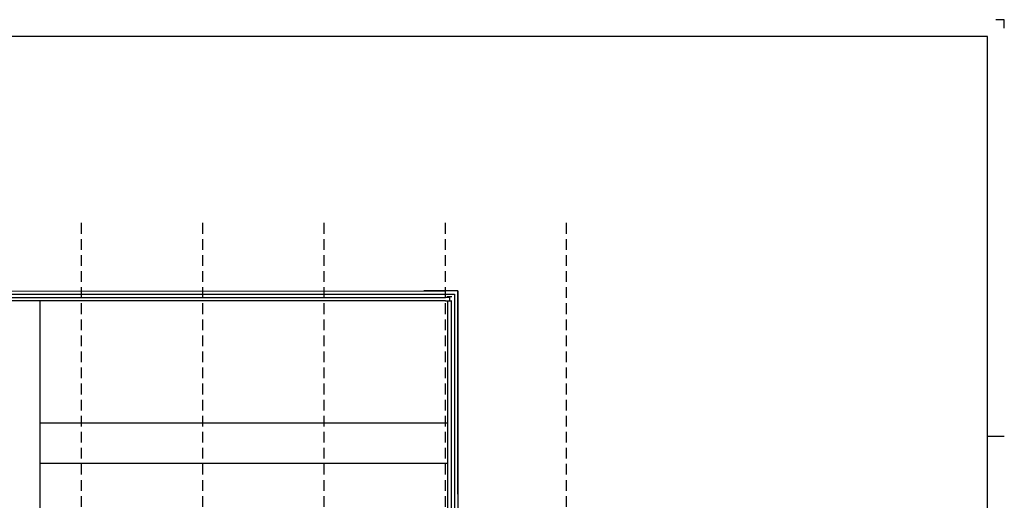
# Model space of a CAD drawing. Extents: x -132501 to 411300, y -42818 to 427495.
# Tile 263 of 330: x 149138 to 178319, y 285239 to 299489. Entities that reach past the tile are written whole.
import ezdxf

# ---------------------------------------------------------------- set-up
doc = ezdxf.new("R2010")
doc.units = 0
doc.header["$LTSCALE"] = 50
doc.linetypes.add('CENTER', pattern=[2, 1.25, -0.25, 0.25, -0.25])
doc.linetypes.add('HIDDEN', pattern=[9.525, 6.35, -3.175])
for name, color, linetype in [('52AF', 6, 'CONTINUOUS'), ('KADER', 7, 'CONTINUOUS'), ('KELDER', 1, 'CONTINUOUS'), ('STRAMIEN', 2, 'CENTER')]:
    doc.layers.add(name, color=color, linetype=linetype)

# ---------------------------------------------------------------- blocks, each defined once
blk = doc.blocks.new('KADERA0')
at = {"layer": 'KADER', "color": 1}
for p, q in [((1189, 841), (1184, 841)), ((1189, 836), (1189, 841)), ((1179, 594), (1189, 594))]:
    blk.add_line(p, q, dxfattribs=at)
at = {"layer": 'KADER', "color": 4}
for p, q in [((1179, 831), (25, 831)), ((1179, 10), (1179, 831))]:
    blk.add_line(p, q, dxfattribs=at)

msp = doc.modelspace()

# ---------------------------------------------------------------- linework, layer by layer
at = {"layer": '52AF', "color": 2, "linetype": 'Continuous'}
for p, q in [((149743.7611, 281177.8456), (149743.7611, 291148.5305)), ((149768.7611, 287538.6305), (161793.7611, 287538.6305)), ((149768.7611, 286338.6305), (161793.7611, 286338.6305))]:
    msp.add_line(p, q, dxfattribs=at)
at = {"layer": 'KELDER', "linetype": 'Continuous'}
for p, q in [((129247.5611, 291248.5305), (161753.4611, 291248.5305)), ((129301.7611, 291448.6305), (161753.4611, 291444.2081)), ((161753.4611, 291343.5103), (129301.7611, 291348.6305)), ((161753.4611, 291448.5305), (161115.4611, 291448.5305)), ((161215.4611, 291348.5305), (161753.4611, 291348.5305)), ((162127.7611, 291448.6305), (161753.4611, 291448.5305)), ((161753.4611, 291348.5305), (162027.7611, 291348.6305)), ((161874.4611, 291248.5305), (161753.4611, 291248.5305)), ((162027.7611, 291348.6305), (162027.7611, 284003.4668)), ((162127.0828, 291448.6305), (162127.0828, 281584.7497)), ((162127.7611, 285421.6305), (162127.7611, 291448.6305)), ((161753.4611, 291148.5305), (129247.0611, 291148.5305)), ((161753.4611, 291148.5305), (161874.9611, 291148.5305)), ((161826.7611, 284003.4668), (161826.7611, 291135.6305)), ((161926.7611, 291135.6305), (161926.7611, 284003.4668))]:
    msp.add_line(p, q, dxfattribs=at)
for points in [[(161946.7611, 291268.6305), (161806.7611, 291268.6305)], [(161876.7611, 291268.6305), (161876.7611, 291138.6305)], [(161946.7611, 291138.6305), (161806.7611, 291138.6305)]]:
    msp.add_lwpolyline(points, dxfattribs=at)
at = {"layer": 'STRAMIEN', "color": 1, "linetype": 'HIDDEN'}
for p, q in [((150974.4611, 267425.8189), (150974.4611, 293467.0305)), ((154567.4611, 267425.8189), (154567.4611, 293467.0305)), ((158160.4611, 267425.8189), (158160.4611, 293467.0305)), ((161753.4611, 267425.8189), (161753.4611, 293467.0305)), ((165346.4611, 267425.8189), (165346.4611, 293467.0305))]:
    msp.add_line(p, q, dxfattribs=at)

# ---------------------------------------------------------------- block references
at = {"layer": 'KADER', "color": 2, "linetype": 'Continuous', "xscale": 50, "yscale": 50, "zscale": 50}
msp.add_blockref('KADERA0', (118868.7611, 257438.6305), dxfattribs=at)

doc.saveas('drawing.dxf')
